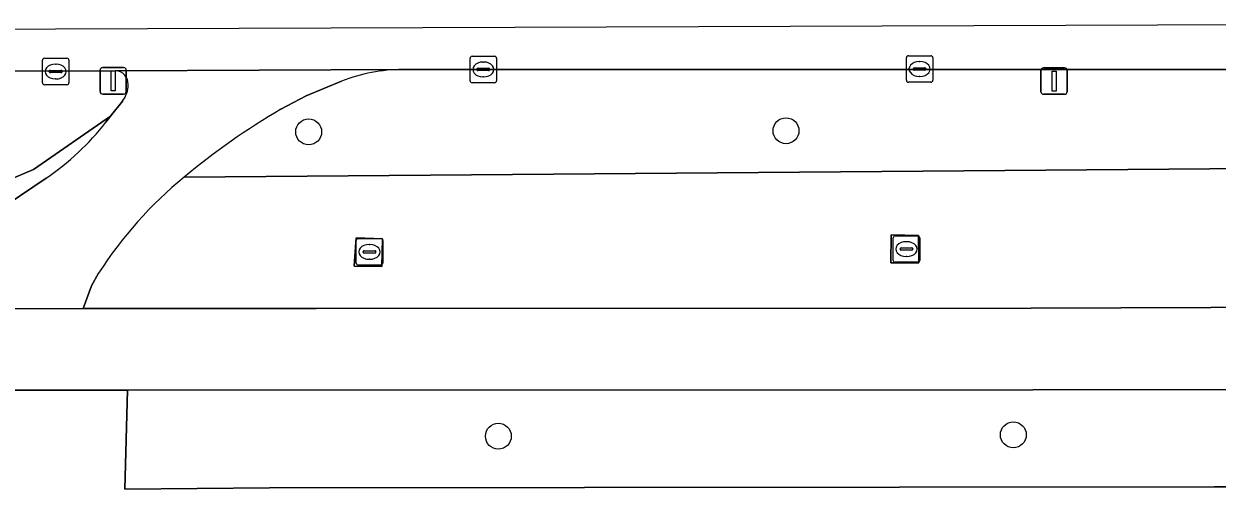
# Model space of a CAD drawing. Extents: x 160732 to 162107, y 387428 to 388479.
# Drawn here: x 160955.05 to 161000.1, y 388323.41 to 388341.44 of the extents above; entities that cross this region are included whole.
import ezdxf

# ---------------------------------------------------------------- set-up
doc = ezdxf.new("R2010")
doc.units = 0
for name, color, linetype in [('IMGEO_Berm_groen', 7, 'Continuous'), ('IMGEO_Boom', 7, 'Continuous'), ('IMGEO_Fietspad_open', 7, 'Continuous'), ('IMGEO_Kolk', 7, 'Continuous'), ('IMGEO_Lichtmast', 7, 'Continuous'), ('IMGEO_Rijbaan_regionaal_gesloten', 7, 'Continuous'), ('IMGEO_Voetpad_open', 7, 'Continuous')]:
    doc.layers.add(name, color=color, linetype=linetype)

msp = doc.modelspace()

# ---------------------------------------------------------------- linework, layer by layer
at = {"layer": 'IMGEO_Berm_groen'}
for points in [[(160958.509, 388339.67), (160952.808, 388339.661), (160827.446, 388339.467), (160827.393, 388337.122), (160828.33, 388335.445), (160946.326, 388335.988), (160949.557, 388333.455), (160955.414, 388335.943), (160958.33, 388337.953), (160958.784, 388338.53)], [(161011.732, 388339.725), (160969.355, 388339.721)], [(160961.107, 388335.651), (161012.219, 388336.063), (161012.18, 388339.246)], [(160967.05, 388339.281), (160965.71, 388338.73), (160964.751, 388338.218)], [(160798.091, 388338.45), (160800.148, 388337.425), (160804.447, 388335.188), (160814.057, 388330.327), (160827.854, 388330.405), (160827.861, 388331.568), (160846.875, 388331.641), (160846.854, 388330.5), (160866.301, 388330.493), (160948.148, 388330.665), (160948.514, 388330.666), (160953.904, 388334.28), (160955.894, 388335.614)], [(160958.152, 388337.727), (160958.33, 388337.953), (160955.414, 388335.943), (160949.557, 388333.455), (160946.326, 388335.988)], [(160957.876, 388332.026), (160957.607, 388331.547), (160957.291, 388330.686), (160958.616, 388330.689), (160966.089, 388330.689), (160993.083, 388330.706), (161003.253, 388330.744), (161012.283, 388330.932), (161012.219, 388336.063)], [(161012.219, 388336.063), (160961.107, 388335.651)]]:
    msp.add_lwpolyline(points, dxfattribs=at)
for points in [[(160968.564, 388332.278), (160967.527, 388332.283), (160967.596, 388333.364), (160968.592, 388333.326)], [(160988.826, 388333.453), (160988.844, 388332.416), (160987.786, 388332.418), (160987.799, 388333.471)], [(161012.32, 388327.005), (161012.319, 388327.825), (161002.959, 388327.623), (160993.142, 388327.612), (160958.97, 388327.605), (160958.87, 388323.86), (160964.324, 388323.913), (161000, 388323.945), (161008.462, 388323.952), (161012.324, 388323.962)]]:
    msp.add_lwpolyline(points, close=True, dxfattribs=at)
for centre, radius, start, end in [((160958.499, 388339.179), 0.491, 356.4972, 88.8118), ((160969.424, 388333.103), 6.619, 90.5961, 111.0182), ((160957.993, 388339.135), 0.996, 322.568, 0.7844), ((160978.259, 388315.172), 26.713, 120.3768, 129.9484), ((160950.283, 388343.873), 9.985, 304.1914, 322.0086), ((160971.055, 388323.531), 15.68, 129.3812, 147.197)]:
    msp.add_arc(centre, radius, start, end, dxfattribs=at)
at = {"layer": 'IMGEO_Boom'}
for centre in [(160965.806, 388337.361), (160983.827, 388337.406), (160972.968, 388325.862), (160992.409, 388325.914)]:
    msp.add_circle(centre, 0.489, dxfattribs=at)
at = {"layer": 'IMGEO_Fietspad_open'}
for points in [[(161048.155, 388332.105), (161021.974, 388331.133), (161021.189, 388331.117), (161020.758, 388331.108), (161015.674, 388331.002), (161014.661, 388330.981), (161012.283, 388330.932), (161003.253, 388330.744), (160993.083, 388330.706), (160966.089, 388330.689), (160958.616, 388330.689)], [(160958.616, 388330.689), (160957.291, 388330.686), (160948.514, 388330.666), (160948.148, 388330.665), (160866.301, 388330.493)], [(160866.422, 388327.435), (160948.07, 388327.597), (160952.894, 388327.601), (160958.964, 388327.605), (160958.97, 388327.605), (160993.142, 388327.612), (161002.959, 388327.623)]]:
    msp.add_lwpolyline(points, dxfattribs=at)
at = {"layer": 'IMGEO_Kolk'}
for p, q in [((160955.755, 388339.217), (160955.755, 388340.069)), ((160955.83, 388340.143), (160956.682, 388340.143)), ((160956.243, 388339.923), (160956.268, 388339.923)), ((160956.756, 388340.069), (160956.756, 388339.217)), ((160971.899, 388339.295), (160971.899, 388340.147)), ((160971.974, 388340.221), (160972.826, 388340.221)), ((160972.387, 388340.001), (160972.412, 388340.001)), ((160972.9, 388340.147), (160972.9, 388339.295)), ((160988.37, 388339.313), (160988.37, 388340.165)), ((160988.445, 388340.239), (160989.297, 388340.239)), ((160988.858, 388340.019), (160988.883, 388340.019)), ((160989.371, 388340.165), (160989.371, 388339.313)), ((160956.014, 388339.637), (160956.014, 388339.649)), ((160956.452, 388339.6), (160956.054, 388339.6)), ((160956.057, 388339.686), (160956.455, 388339.686)), ((160956.498, 388339.649), (160956.498, 388339.637)), ((160972.158, 388339.715), (160972.158, 388339.727)), ((160972.596, 388339.678), (160972.198, 388339.678)), ((160972.201, 388339.764), (160972.599, 388339.764)), ((160972.41, 388339.441), (160972.385, 388339.441)), ((160972.642, 388339.727), (160972.642, 388339.715)), ((160988.629, 388339.733), (160988.629, 388339.745)), ((160989.067, 388339.696), (160988.669, 388339.696)), ((160988.672, 388339.782), (160989.07, 388339.782)), ((160988.881, 388339.459), (160988.856, 388339.459)), ((160989.113, 388339.745), (160989.113, 388339.733)), ((160956.682, 388339.143), (160955.83, 388339.143)), ((160956.266, 388339.363), (160956.241, 388339.363)), ((160972.826, 388339.221), (160971.974, 388339.221)), ((160989.297, 388339.239), (160988.445, 388339.239)), ((160967.6, 388332.402), (160967.6, 388333.254)), ((160967.675, 388333.328), (160968.527, 388333.328)), ((160968.088, 388333.108), (160968.113, 388333.108)), ((160968.601, 388333.254), (160968.601, 388332.402)), ((160987.875, 388332.508), (160987.875, 388333.36)), ((160987.95, 388333.434), (160988.802, 388333.434)), ((160988.363, 388333.214), (160988.388, 388333.214)), ((160988.876, 388333.36), (160988.876, 388332.508)), ((160967.859, 388332.822), (160967.859, 388332.834)), ((160968.297, 388332.785), (160967.899, 388332.785)), ((160967.902, 388332.871), (160968.3, 388332.871)), ((160968.343, 388332.834), (160968.343, 388332.822)), ((160988.134, 388332.928), (160988.134, 388332.94)), ((160988.572, 388332.891), (160988.174, 388332.891)), ((160988.177, 388332.977), (160988.575, 388332.977)), ((160988.386, 388332.654), (160988.361, 388332.654)), ((160988.618, 388332.94), (160988.618, 388332.928)), ((160968.527, 388332.328), (160967.675, 388332.328)), ((160968.111, 388332.548), (160968.086, 388332.548)), ((160988.802, 388332.434), (160987.95, 388332.434))]:
    msp.add_line(p, q, dxfattribs=at)
for points in [[(160955.755, 388339.217), (160955.755, 388340.069)], [(160955.83, 388340.143), (160956.682, 388340.143)], [(160956.756, 388340.069), (160956.756, 388339.217)], [(160971.899, 388339.295), (160971.899, 388340.147)], [(160971.974, 388340.221), (160972.826, 388340.221)], [(160972.9, 388340.147), (160972.9, 388339.295)], [(160988.37, 388339.313), (160988.37, 388340.165)], [(160988.445, 388340.239), (160989.297, 388340.239)], [(160989.371, 388340.165), (160989.371, 388339.313)], [(160956.682, 388339.143), (160955.83, 388339.143)], [(160972.826, 388339.221), (160971.974, 388339.221)], [(160989.297, 388339.239), (160988.445, 388339.239)], [(160967.6, 388332.402), (160967.6, 388333.254)], [(160967.675, 388333.328), (160968.527, 388333.328)], [(160968.601, 388333.254), (160968.601, 388332.402)], [(160987.875, 388332.508), (160987.875, 388333.36)], [(160987.95, 388333.434), (160988.802, 388333.434)], [(160988.876, 388333.36), (160988.876, 388332.508)], [(160968.527, 388332.328), (160967.675, 388332.328)], [(160988.802, 388332.434), (160987.95, 388332.434)]]:
    msp.add_lwpolyline(points, dxfattribs=at)
for centre, radius, start, end in [((160955.832, 388340.067), 0.0765, 91.552, 178.448), ((160955.832, 388340.067), 0.0765, 91.552, 178.448), ((160956.68, 388340.067), 0.0765, 1.552, 88.448), ((160956.68, 388340.067), 0.0765, 1.552, 88.448), ((160971.976, 388340.145), 0.0765, 91.552, 178.448), ((160971.976, 388340.145), 0.0765, 91.552, 178.448), ((160972.824, 388340.145), 0.0765, 1.552, 88.448), ((160972.824, 388340.145), 0.0765, 1.552, 88.448), ((160988.447, 388340.163), 0.0765, 91.552, 178.448), ((160988.447, 388340.163), 0.0765, 91.552, 178.448), ((160989.295, 388340.163), 0.0765, 1.552, 88.448), ((160989.295, 388340.163), 0.0765, 1.552, 88.448), ((160956.054, 388339.646), 0.0403, 85.8775, 175.7526), ((160956.051, 388339.636), 0.0366, 178.938, 274.7102), ((160956.455, 388339.643), 0.043, 264.8664, 352.4533), ((160956.459, 388339.648), 0.0386, 1.7309, 96.639), ((160972.198, 388339.724), 0.0403, 85.8775, 175.7526), ((160972.195, 388339.714), 0.0366, 178.938, 274.7102), ((160972.599, 388339.721), 0.043, 264.8664, 352.4533), ((160972.603, 388339.726), 0.0386, 1.7309, 96.639), ((160988.669, 388339.742), 0.0403, 85.8775, 175.7526), ((160988.666, 388339.732), 0.0366, 178.938, 274.7102), ((160989.07, 388339.739), 0.043, 264.8664, 352.4533), ((160989.074, 388339.744), 0.0386, 1.7309, 96.639), ((160955.832, 388339.219), 0.0765, 181.552, 268.448), ((160955.832, 388339.219), 0.0765, 181.552, 268.448), ((160956.68, 388339.219), 0.0765, 271.552, 358.448), ((160956.68, 388339.219), 0.0765, 271.552, 358.448), ((160971.976, 388339.297), 0.0765, 181.552, 268.448), ((160971.976, 388339.297), 0.0765, 181.552, 268.448), ((160972.824, 388339.297), 0.0765, 271.552, 358.448), ((160972.824, 388339.297), 0.0765, 271.552, 358.448), ((160988.447, 388339.315), 0.0765, 181.552, 268.448), ((160988.447, 388339.315), 0.0765, 181.552, 268.448), ((160989.295, 388339.315), 0.0765, 271.552, 358.448), ((160989.295, 388339.315), 0.0765, 271.552, 358.448), ((160967.677, 388333.252), 0.0765, 91.552, 178.448), ((160967.677, 388333.252), 0.0765, 91.552, 178.448), ((160968.525, 388333.252), 0.0765, 1.552, 88.448), ((160968.525, 388333.252), 0.0765, 1.552, 88.448), ((160987.952, 388333.358), 0.0765, 91.552, 178.448), ((160987.952, 388333.358), 0.0765, 91.552, 178.448), ((160988.8, 388333.358), 0.0765, 1.552, 88.448), ((160988.8, 388333.358), 0.0765, 1.552, 88.448), ((160967.899, 388332.831), 0.0403, 85.8775, 175.7526), ((160967.896, 388332.821), 0.0366, 178.938, 274.7102), ((160968.3, 388332.828), 0.043, 264.8664, 352.4533), ((160968.304, 388332.833), 0.0386, 1.7309, 96.639), ((160988.174, 388332.937), 0.0403, 85.8775, 175.7526), ((160988.171, 388332.927), 0.0366, 178.938, 274.7102), ((160988.575, 388332.934), 0.043, 264.8664, 352.4533), ((160988.579, 388332.939), 0.0386, 1.7309, 96.639), ((160967.677, 388332.404), 0.0765, 181.552, 268.448), ((160967.677, 388332.404), 0.0765, 181.552, 268.448), ((160968.525, 388332.404), 0.0765, 271.552, 358.448), ((160968.525, 388332.404), 0.0765, 271.552, 358.448), ((160987.952, 388332.51), 0.0765, 181.552, 268.448), ((160987.952, 388332.51), 0.0765, 181.552, 268.448), ((160988.8, 388332.51), 0.0765, 271.552, 358.448), ((160988.8, 388332.51), 0.0765, 271.552, 358.448)]:
    msp.add_arc(centre, radius, start, end, dxfattribs=at)
for centre, major_axis, ratio, start_param, end_param in [((160956.242, 388339.643), (-0.387, 0.002), 0.722429, 4.712389, 7.853982), ((160956.267, 388339.643), (-0.39, 0.002), 0.717154, 1.570796, 4.712389), ((160972.386, 388339.721), (-0.387, 0.002), 0.722429, 4.712389, 7.853982), ((160972.411, 388339.721), (-0.39, 0.002), 0.717154, 1.570796, 4.712389), ((160988.857, 388339.739), (-0.387, 0.002), 0.722429, 4.712389, 7.853982), ((160988.882, 388339.739), (-0.39, 0.002), 0.717154, 1.570796, 4.712389), ((160968.087, 388332.828), (-0.387, 0.002), 0.722429, 4.712389, 7.853982), ((160968.112, 388332.828), (-0.39, 0.002), 0.717154, 1.570796, 4.712389), ((160988.362, 388332.934), (-0.387, 0.002), 0.722429, 4.712389, 7.853982), ((160988.387, 388332.934), (-0.39, 0.002), 0.717154, 1.570796, 4.712389)]:
    msp.add_ellipse(centre, major_axis=major_axis, ratio=ratio, start_param=start_param, end_param=end_param, dxfattribs=at)
at = {"layer": 'IMGEO_Lichtmast'}
for p, q in [((160957.931, 388338.889), (160957.931, 388339.689)), ((160957.931, 388339.689), (160957.931, 388338.889)), ((160958.031, 388339.789), (160958.821, 388339.789)), ((160958.821, 388339.789), (160958.031, 388339.789)), ((160958.921, 388339.689), (160958.921, 388338.889)), ((160958.921, 388338.889), (160958.921, 388339.689)), ((160993.451, 388338.882), (160993.451, 388339.682)), ((160993.451, 388339.682), (160993.451, 388338.882)), ((160993.551, 388339.782), (160994.341, 388339.782)), ((160994.341, 388339.782), (160993.551, 388339.782)), ((160994.441, 388339.682), (160994.441, 388338.882)), ((160994.441, 388338.882), (160994.441, 388339.682)), ((160958.821, 388338.789), (160958.031, 388338.789)), ((160958.031, 388338.789), (160958.821, 388338.789)), ((160994.341, 388338.782), (160993.551, 388338.782)), ((160993.551, 388338.782), (160994.341, 388338.782))]:
    msp.add_line(p, q, dxfattribs=at)
for points in [[(160958.351, 388339.664), (160958.501, 388339.664), (160958.501, 388338.914), (160958.351, 388338.914), (160958.351, 388339.664)], [(160993.871, 388339.657), (160994.021, 388339.657), (160994.021, 388338.907), (160993.871, 388338.907), (160993.871, 388339.657)]]:
    msp.add_lwpolyline(points, dxfattribs=at)
for centre, start, end in [((160958.031, 388339.689), 90, 180), ((160958.031, 388339.689), 90, 180), ((160958.821, 388339.689), 0, 90), ((160958.821, 388339.689), 360, 90), ((160993.551, 388339.682), 90, 180), ((160993.551, 388339.682), 90, 180), ((160994.341, 388339.682), 0, 90), ((160994.341, 388339.682), 360, 90), ((160958.031, 388338.889), 180, 270), ((160958.031, 388338.889), 180, 270), ((160958.821, 388338.889), 270, 0), ((160958.821, 388338.889), 270, 0), ((160993.551, 388338.882), 180, 270), ((160993.551, 388338.882), 180, 270), ((160994.341, 388338.882), 270, 0), ((160994.341, 388338.882), 270, 0)]:
    msp.add_arc(centre, 0.1, start, end, dxfattribs=at)
at = {"layer": 'IMGEO_Rijbaan_regionaal_gesloten'}
msp.add_lwpolyline([(161011.715, 388341.445), (160952.778, 388341.225), (160817.128, 388340.719), (160805.562, 388340.676), (160805.529, 388339.438), (160806.282, 388339.435), (160807.776, 388339.437), (160818.883, 388339.454), (160823.488, 388339.461), (160827.446, 388339.467), (160952.808, 388339.661), (160958.509, 388339.67), (160969.355, 388339.721), (161011.732, 388339.725), (161011.715, 388341.445)], dxfattribs=at)
at = {"layer": 'IMGEO_Voetpad_open'}
for points in [[(160969.355, 388339.721), (160958.509, 388339.67)], [(160964.751, 388338.218), (160965.71, 388338.73), (160967.05, 388339.281)], [(160958.784, 388338.53), (160958.33, 388337.953), (160958.152, 388337.727)], [(160955.894, 388335.614), (160953.904, 388334.28), (160948.514, 388330.666), (160957.291, 388330.686), (160957.607, 388331.547), (160957.876, 388332.026)], [(161008.462, 388323.952), (161000, 388323.945), (160964.324, 388323.913), (160958.87, 388323.86), (160958.97, 388327.605), (160958.964, 388327.605), (160952.894, 388327.601), (160952.934, 388323.839), (160947.477, 388323.803), (160924.389, 388323.53), (160897.884, 388323.448), (160865.329, 388323.408)]]:
    msp.add_lwpolyline(points, dxfattribs=at)
for points in [[(160967.527, 388332.283), (160968.564, 388332.278), (160968.592, 388333.326), (160967.596, 388333.364)], [(160988.826, 388333.453), (160987.799, 388333.471), (160987.786, 388332.418), (160988.844, 388332.416)]]:
    msp.add_lwpolyline(points, close=True, dxfattribs=at)
for centre, radius, start, end in [((160958.499, 388339.179), 0.491, 356.4972, 88.8118), ((160969.424, 388333.103), 6.619, 90.5961, 111.0182), ((160957.993, 388339.135), 0.996, 322.568, 0.7844), ((160978.259, 388315.172), 26.713, 120.3768, 129.9484), ((160950.283, 388343.873), 9.985, 304.1914, 322.0086), ((160971.055, 388323.531), 15.68, 129.3812, 147.197)]:
    msp.add_arc(centre, radius, start, end, dxfattribs=at)

doc.saveas('drawing.dxf')
